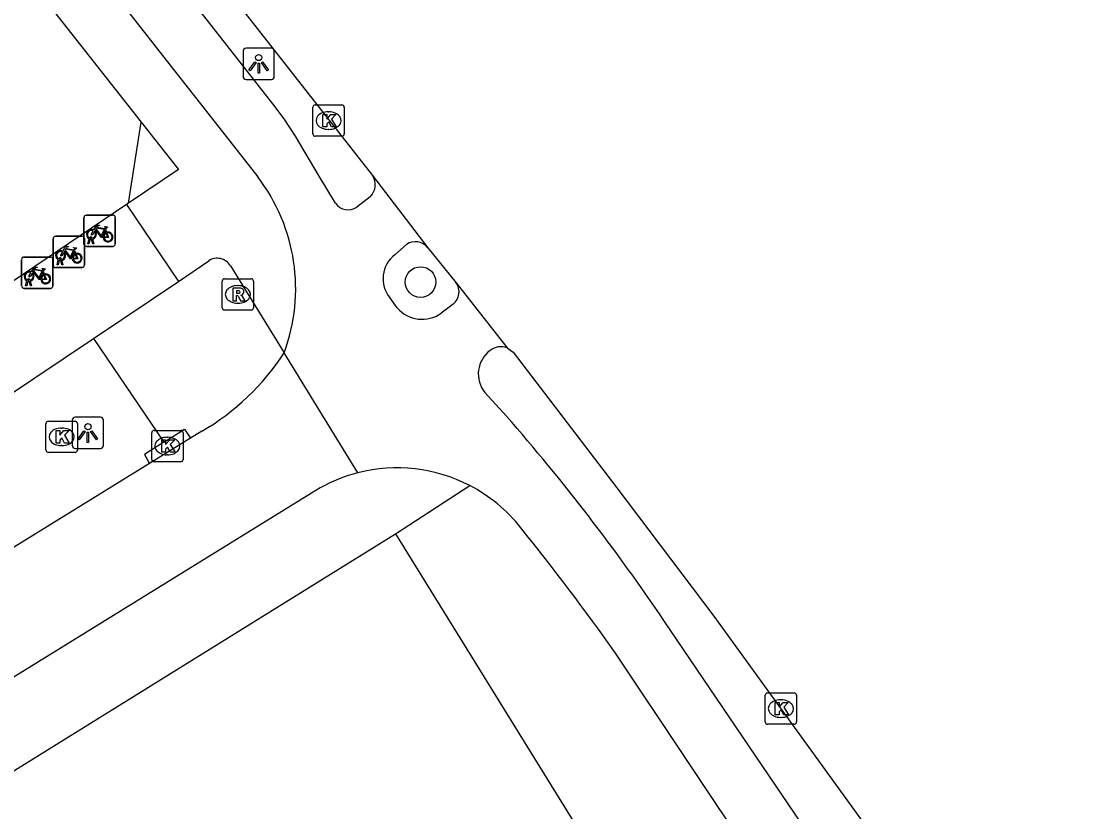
# Model space of a CAD drawing. Extents: x 160664 to 161506, y 382245 to 383288.
# Drawn here: x 161370.33 to 161404.47, y 382945.01 to 382970.26 of the extents above; entities that cross this region are included whole.
import ezdxf

# ---------------------------------------------------------------- set-up
doc = ezdxf.new("R2010")
doc.units = 0
for name, color, linetype in [('IMGEO_Boom', 7, 'Continuous'), ('IMGEO_Fietsenrek', 7, 'Continuous'), ('IMGEO_Fietspad_gesloten', 7, 'Continuous'), ('IMGEO_Groenvoorziening', 7, 'Continuous'), ('IMGEO_Kolk', 7, 'Continuous'), ('IMGEO_Lichtpunt', 7, 'Continuous'), ('IMGEO_Pand', 7, 'Continuous'), ('IMGEO_Rijbaan_lokaal_gesloten', 7, 'Continuous'), ('IMGEO_Rioolput', 7, 'Continuous'), ('IMGEO_Voetpad_open', 7, 'Continuous')]:
    doc.layers.add(name, color=color, linetype=linetype)

msp = doc.modelspace()

# ---------------------------------------------------------------- linework, layer by layer
at = {"layer": 'IMGEO_Boom'}
msp.add_circle((161383.074, 382961.929), 0.489, dxfattribs=at)
at = {"layer": 'IMGEO_Fietsenrek'}
for p, q in [((161372.324, 382963.142), (161372.324, 382963.983)), ((161372.324, 382963.983), (161372.324, 382963.142)), ((161372.399, 382964.067), (161373.24, 382964.067)), ((161373.24, 382964.067), (161372.399, 382964.067)), ((161373.324, 382963.992), (161373.324, 382963.151)), ((161373.324, 382963.151), (161373.324, 382963.992)), ((161371.414, 382963.392), (161372.255, 382963.392)), ((161372.255, 382963.392), (161371.414, 382963.392)), ((161373.011, 382963.616), (161373.047, 382963.521)), ((161371.339, 382962.467), (161371.339, 382963.308)), ((161371.339, 382963.308), (161371.339, 382962.467)), ((161372.339, 382963.317), (161372.339, 382962.476)), ((161372.339, 382962.476), (161372.339, 382963.317)), ((161373.249, 382963.067), (161372.408, 382963.067)), ((161372.408, 382963.067), (161373.249, 382963.067)), ((161372.451, 382963.151), (161372.49, 382963.311)), ((161372.485, 382963.151), (161372.451, 382963.151)), ((161372.52, 382963.299), (161372.485, 382963.151)), ((161372.562, 382963.323), (161372.561, 382963.327)), ((161372.603, 382963.151), (161372.569, 382963.293)), ((161372.593, 382963.334), (161372.594, 382963.327)), ((161372.601, 382963.297), (161372.636, 382963.151)), ((161372.636, 382963.151), (161372.603, 382963.151)), ((161370.409, 382962.728), (161371.25, 382962.728)), ((161371.25, 382962.728), (161370.409, 382962.728)), ((161372.026, 382962.941), (161372.062, 382962.846)), ((161370.334, 382961.803), (161370.334, 382962.644)), ((161370.334, 382962.644), (161370.334, 382961.803)), ((161371.334, 382962.653), (161371.334, 382961.812)), ((161371.334, 382961.812), (161371.334, 382962.653)), ((161372.264, 382962.392), (161371.423, 382962.392)), ((161371.423, 382962.392), (161372.264, 382962.392)), ((161371.466, 382962.476), (161371.505, 382962.636)), ((161371.5, 382962.476), (161371.466, 382962.476)), ((161371.535, 382962.624), (161371.5, 382962.476)), ((161371.577, 382962.648), (161371.576, 382962.652)), ((161371.618, 382962.476), (161371.584, 382962.618)), ((161371.608, 382962.659), (161371.609, 382962.652)), ((161371.616, 382962.622), (161371.651, 382962.476)), ((161371.651, 382962.476), (161371.618, 382962.476)), ((161371.021, 382962.277), (161371.057, 382962.182)), ((161371.259, 382961.728), (161370.418, 382961.728)), ((161370.418, 382961.728), (161371.259, 382961.728)), ((161370.461, 382961.812), (161370.5, 382961.972)), ((161370.495, 382961.812), (161370.461, 382961.812)), ((161370.53, 382961.96), (161370.495, 382961.812)), ((161370.572, 382961.984), (161370.571, 382961.988)), ((161370.613, 382961.812), (161370.579, 382961.954)), ((161370.603, 382961.995), (161370.604, 382961.988)), ((161370.611, 382961.958), (161370.646, 382961.812)), ((161370.646, 382961.812), (161370.613, 382961.812))]:
    msp.add_line(p, q, dxfattribs=at)
for points in [[(161372.637, 382963.593), (161372.732, 382963.757), (161372.818, 382963.743), (161372.82, 382963.734), (161372.764, 382963.723), (161372.737, 382963.678), (161372.993, 382963.637)], [(161372.658, 382963.541), (161372.606, 382963.451), (161372.566, 382963.426), (161372.567, 382963.473), (161372.622, 382963.567)], [(161372.933, 382963.349), (161372.883, 382963.349), (161372.692, 382963.6), (161372.673, 382963.568)], [(161372.98, 382963.612), (161372.723, 382963.653), (161372.706, 382963.624), (161372.873, 382963.404), (161372.98, 382963.612)], [(161373.028, 382963.514), (161372.998, 382963.591), (161372.889, 382963.373), (161372.932, 382963.373)], [(161372.962, 382963.373), (161373.082, 382963.372), (161373.038, 382963.486)], [(161373.058, 382963.493), (161373.113, 382963.348), (161372.963, 382963.348)], [(161372.993, 382963.637), (161373.018, 382963.686), (161373.012, 382963.69), (161372.989, 382963.694), (161372.977, 382963.701), (161372.976, 382963.704), (161372.978, 382963.709), (161373.073, 382963.694), (161373.075, 382963.684), (161373.065, 382963.671), (161373.053, 382963.665), (161373.039, 382963.671), (161373.011, 382963.616)], [(161371.652, 382962.918), (161371.747, 382963.082), (161371.833, 382963.068), (161371.835, 382963.059), (161371.779, 382963.048), (161371.752, 382963.003), (161372.008, 382962.962)], [(161371.673, 382962.866), (161371.621, 382962.776), (161371.581, 382962.751), (161371.582, 382962.798), (161371.637, 382962.892)], [(161371.948, 382962.674), (161371.898, 382962.674), (161371.707, 382962.925), (161371.688, 382962.893)], [(161371.995, 382962.937), (161371.738, 382962.978), (161371.721, 382962.949), (161371.888, 382962.729), (161371.995, 382962.937)], [(161372.043, 382962.839), (161372.013, 382962.916), (161371.904, 382962.698), (161371.947, 382962.698)], [(161371.977, 382962.698), (161372.097, 382962.697), (161372.053, 382962.811)], [(161372.073, 382962.818), (161372.128, 382962.673), (161371.978, 382962.673)], [(161372.008, 382962.962), (161372.033, 382963.011), (161372.027, 382963.015), (161372.004, 382963.019), (161371.992, 382963.026), (161371.991, 382963.029), (161371.993, 382963.034), (161372.088, 382963.019), (161372.09, 382963.009), (161372.08, 382962.996), (161372.068, 382962.99), (161372.054, 382962.996), (161372.026, 382962.941)], [(161370.647, 382962.254), (161370.742, 382962.418), (161370.828, 382962.404), (161370.83, 382962.395), (161370.774, 382962.384), (161370.747, 382962.339), (161371.003, 382962.298)], [(161371.003, 382962.298), (161371.028, 382962.347), (161371.022, 382962.351), (161370.999, 382962.355), (161370.987, 382962.362), (161370.986, 382962.365), (161370.988, 382962.37), (161371.083, 382962.355), (161371.085, 382962.345), (161371.075, 382962.332), (161371.063, 382962.326), (161371.049, 382962.332), (161371.021, 382962.277)], [(161370.668, 382962.202), (161370.616, 382962.112), (161370.576, 382962.087), (161370.577, 382962.134), (161370.632, 382962.228)], [(161370.943, 382962.01), (161370.893, 382962.01), (161370.702, 382962.261), (161370.683, 382962.229)], [(161370.99, 382962.273), (161370.733, 382962.314), (161370.716, 382962.285), (161370.883, 382962.065), (161370.99, 382962.273)], [(161371.038, 382962.175), (161371.008, 382962.252), (161370.899, 382962.034), (161370.942, 382962.034)], [(161370.972, 382962.034), (161371.092, 382962.033), (161371.048, 382962.147)], [(161371.068, 382962.154), (161371.123, 382962.009), (161370.973, 382962.009)]]:
    msp.add_lwpolyline(points, dxfattribs=at)
for centre, radius, start, end in [((161372.402, 382963.989), 0.0779, 92.4484, 184.2845), ((161372.402, 382963.989), 0.0779, 92.4484, 184.2845), ((161373.246, 382963.989), 0.0779, 2.4484, 94.2845), ((161373.246, 382963.989), 0.0779, 2.4484, 94.2845), ((161371.417, 382963.314), 0.0779, 92.4484, 184.2845), ((161371.417, 382963.314), 0.0779, 92.4484, 184.2845), ((161372.261, 382963.314), 0.0779, 2.4484, 94.2845), ((161372.261, 382963.314), 0.0779, 2.4484, 94.2845), ((161372.564, 382963.452), 0.159, 62.6766, 242.1369), ((161372.564, 382963.452), 0.129, 63.3192, 238.903), ((161372.564, 382963.452), 0.129, 283.6043, 43.4302), ((161372.564, 382963.452), 0.159, 283.5766, 46.6042), ((161373.091, 382963.368), 0.159, 113.3408, 178.3217), ((161373.091, 382963.368), 0.159, 187.0065, 105.7708), ((161373.091, 382963.368), 0.129, 113.923, 177.9556), ((161373.091, 382963.368), 0.129, 188.6715, 104.5883), ((161372.402, 382963.145), 0.0779, 182.4484, 274.2845), ((161372.402, 382963.145), 0.0779, 182.4484, 274.2845), ((161372.544, 382963.323), 0.0499, 12.8025, 158.6934), ((161372.564, 382963.452), 0.159, 253.9967, 271.7867), ((161372.544, 382963.323), 0.0174, 12.8025, 163.4502), ((161372.564, 382963.452), 0.129, 253.415, 269.0204), ((161373.246, 382963.145), 0.0779, 272.4484, 4.2845), ((161373.246, 382963.145), 0.0779, 272.4484, 4.2845), ((161370.412, 382962.65), 0.0779, 92.4484, 184.2845), ((161370.412, 382962.65), 0.0779, 92.4484, 184.2845), ((161371.256, 382962.65), 0.0779, 2.4484, 94.2845), ((161371.256, 382962.65), 0.0779, 2.4484, 94.2845), ((161371.579, 382962.777), 0.159, 62.6766, 242.1369), ((161371.579, 382962.777), 0.129, 63.3192, 238.903), ((161371.579, 382962.777), 0.129, 283.6043, 43.4302), ((161371.579, 382962.777), 0.159, 283.5766, 46.6042), ((161372.106, 382962.693), 0.159, 113.3408, 178.3217), ((161372.106, 382962.693), 0.159, 187.0065, 105.7708), ((161372.106, 382962.693), 0.129, 113.923, 177.9556), ((161372.106, 382962.693), 0.129, 188.6715, 104.5883), ((161371.417, 382962.47), 0.0779, 182.4484, 274.2845), ((161371.417, 382962.47), 0.0779, 182.4484, 274.2845), ((161371.559, 382962.648), 0.0499, 12.8025, 158.6934), ((161371.579, 382962.777), 0.159, 253.9967, 271.7867), ((161371.559, 382962.648), 0.0174, 12.8025, 163.4502), ((161371.579, 382962.777), 0.129, 253.415, 269.0204), ((161372.261, 382962.47), 0.0779, 272.4484, 4.2845), ((161372.261, 382962.47), 0.0779, 272.4484, 4.2845), ((161370.574, 382962.113), 0.159, 62.6766, 242.1369), ((161370.574, 382962.113), 0.129, 63.3192, 238.903), ((161370.554, 382961.984), 0.0499, 12.8025, 158.6934), ((161370.574, 382962.113), 0.129, 283.6043, 43.4302), ((161370.574, 382962.113), 0.159, 283.5766, 46.6042), ((161371.101, 382962.029), 0.159, 113.3408, 178.3217), ((161371.101, 382962.029), 0.159, 187.0065, 105.7708), ((161371.101, 382962.029), 0.129, 113.923, 177.9556), ((161371.101, 382962.029), 0.129, 188.6715, 104.5883), ((161370.412, 382961.806), 0.0779, 182.4484, 274.2845), ((161370.412, 382961.806), 0.0779, 182.4484, 274.2845), ((161370.574, 382962.113), 0.159, 253.9967, 271.7867), ((161370.554, 382961.984), 0.0174, 12.8025, 163.4502), ((161370.574, 382962.113), 0.129, 253.415, 269.0204), ((161371.256, 382961.806), 0.0779, 272.4484, 4.2845), ((161371.256, 382961.806), 0.0779, 272.4484, 4.2845)]:
    msp.add_arc(centre, radius, start, end, dxfattribs=at)
at = {"layer": 'IMGEO_Fietspad_gesloten'}
for points in [[(161316.407, 383044.108), (161318.553, 383041.288), (161321.59, 383037.499), (161332.611, 383023.063), (161350.693, 383000), (161374.638, 382969.413), (161377.873, 382965.293)], [(161380.356, 382964.446), (161379.838, 382965.316), (161379.077, 382966.588), (161378.721, 382967.139), (161378.36, 382967.618), (161352.975, 383000), (161334.256, 383023.879), (161320.12, 383042.374), (161319.475, 383043.252)], [(161381.463, 382964.655), (161381.038, 382964.324)], [(161382.25, 382962.801), (161382.62, 382963.132)], [(161382.331, 382961.101), (161382.089, 382961.431)], [(161384.112, 382961.223), (161383.733, 382960.931)], [(161381.075, 382955.836), (161378.72, 382959.67)], [(161385.822, 382957.643), (161385.128, 382958.4)], [(161375.724, 382956.936), (161374.419, 382956.13)], [(161376.087, 382957.16), (161375.724, 382956.936)], [(161374.419, 382956.13), (161361.017, 382947.852)], [(161379.869, 382955.354), (161379.595, 382955.186), (161356.903, 382941.165), (161341.499, 382931.666), (161336.849, 382928.781)], [(161404.473, 382930.821), (161403.86, 382931.648), (161401.543, 382935.139), (161395.665, 382943.997), (161390.847, 382951.113)], [(161397.86, 382937.176), (161393.795, 382943.34), (161389.296, 382950.067)]]:
    msp.add_lwpolyline(points, dxfattribs=at)
for centre, radius, start, end in [((161373.192, 382961.713), 5.894, 339.7227, 37.4096), ((161381.102, 382965.041), 0.528, 313.0734, 34.0246), ((161380.759, 382964.734), 0.495, 215.4971, 304.2187), ((161382.907, 382962.702), 0.517, 38.7954, 123.7372), ((161382.842, 382962.037), 0.966, 127.7576, 218.8373), ((161383.803, 382961.617), 0.501, 308.0444, 35.5081), ((161383.126, 382961.795), 1.055, 221.0924, 305.0802), ((161372.074, 382964.006), 7.936, 300.3799, 326.8801), ((161385.853, 382958.99), 0.935, 126.1985, 219.1319), ((161385.645, 382959.296), 0.565, 70.3439, 127.5352), ((161335.517, 382913.734), 66.772, 34.04183, 41.11655), ((161382.322, 382950.954), 5.039, 62.5614, 104.332), ((161382.337, 382950.928), 5.067, 104.4222, 119.1478), ((161382.329, 382950.964), 5.027, 38.3252, 62.5846), ((161330.973, 382909.288), 71.166, 34.96067, 39.00717)]:
    msp.add_arc(centre, radius, start, end, dxfattribs=at)
at = {"layer": 'IMGEO_Groenvoorziening'}
msp.add_lwpolyline([(161372.626, 382960.125), (161374.874, 382956.81)], dxfattribs=at)
at = {"layer": 'IMGEO_Kolk'}
for p, q in [((161379.635, 382966.661), (161379.635, 382967.513)), ((161379.71, 382967.587), (161380.562, 382967.587)), ((161380.636, 382967.513), (161380.636, 382966.661)), ((161380.123, 382967.367), (161380.148, 382967.367)), ((161380.146, 382966.807), (161380.121, 382966.807)), ((161380.562, 382966.587), (161379.71, 382966.587)), ((161371.112, 382956.558), (161371.112, 382957.41)), ((161371.187, 382957.484), (161372.039, 382957.484)), ((161371.6, 382957.264), (161371.625, 382957.264)), ((161372.113, 382957.41), (161372.113, 382956.558)), ((161374.488, 382956.263), (161374.488, 382957.115)), ((161374.563, 382957.189), (161375.415, 382957.189)), ((161374.976, 382956.969), (161375.001, 382956.969)), ((161375.489, 382957.115), (161375.489, 382956.263)), ((161371.623, 382956.704), (161371.598, 382956.704)), ((161372.039, 382956.484), (161371.187, 382956.484)), ((161374.999, 382956.409), (161374.974, 382956.409)), ((161375.415, 382956.189), (161374.563, 382956.189)), ((161394.08, 382947.874), (161394.08, 382948.726)), ((161394.155, 382948.8), (161395.007, 382948.8)), ((161395.081, 382948.726), (161395.081, 382947.874)), ((161394.568, 382948.58), (161394.593, 382948.58)), ((161394.591, 382948.02), (161394.566, 382948.02)), ((161395.007, 382947.8), (161394.155, 382947.8))]:
    msp.add_line(p, q, dxfattribs=at)
for points in [[(161379.635, 382966.661), (161379.635, 382967.513)], [(161379.71, 382967.587), (161380.562, 382967.587)], [(161380.636, 382967.513), (161380.636, 382966.661)], [(161379.956, 382967.287), (161380.079, 382967.287), (161380.079, 382967.136), (161380.209, 382967.287), (161380.373, 382967.287), (161380.227, 382967.136), (161380.38, 382966.887), (161380.228, 382966.887), (161380.143, 382967.051), (161380.079, 382966.984), (161380.079, 382966.887), (161379.956, 382966.887), (161379.956, 382967.287)], [(161380.562, 382966.587), (161379.71, 382966.587)], [(161371.112, 382956.558), (161371.112, 382957.41)], [(161371.187, 382957.484), (161372.039, 382957.484)], [(161372.113, 382957.41), (161372.113, 382956.558)], [(161371.433, 382957.184), (161371.556, 382957.184), (161371.556, 382957.033), (161371.686, 382957.184), (161371.85, 382957.184), (161371.704, 382957.033), (161371.857, 382956.784), (161371.705, 382956.784), (161371.62, 382956.948), (161371.556, 382956.881), (161371.556, 382956.784), (161371.433, 382956.784), (161371.433, 382957.184)], [(161374.488, 382956.263), (161374.488, 382957.115)], [(161374.563, 382957.189), (161375.415, 382957.189)], [(161375.489, 382957.115), (161375.489, 382956.263)], [(161374.809, 382956.889), (161374.932, 382956.889), (161374.932, 382956.738), (161375.062, 382956.889), (161375.226, 382956.889), (161375.08, 382956.738), (161375.233, 382956.489), (161375.081, 382956.489), (161374.996, 382956.653), (161374.932, 382956.586), (161374.932, 382956.489), (161374.809, 382956.489), (161374.809, 382956.889)], [(161372.039, 382956.484), (161371.187, 382956.484)], [(161375.415, 382956.189), (161374.563, 382956.189)], [(161394.08, 382947.874), (161394.08, 382948.726)], [(161394.155, 382948.8), (161395.007, 382948.8)], [(161395.081, 382948.726), (161395.081, 382947.874)], [(161394.401, 382948.5), (161394.524, 382948.5), (161394.524, 382948.349), (161394.654, 382948.5), (161394.818, 382948.5), (161394.672, 382948.349), (161394.825, 382948.1), (161394.673, 382948.1), (161394.588, 382948.264), (161394.524, 382948.197), (161394.524, 382948.1), (161394.401, 382948.1), (161394.401, 382948.5)], [(161395.007, 382947.8), (161394.155, 382947.8)]]:
    msp.add_lwpolyline(points, dxfattribs=at)
for centre, start, end in [((161379.712, 382967.511), 91.552, 178.448), ((161379.712, 382967.511), 91.552, 178.448), ((161380.56, 382967.511), 1.552, 88.448), ((161380.56, 382967.511), 1.552, 88.448), ((161379.712, 382966.663), 181.552, 268.448), ((161379.712, 382966.663), 181.552, 268.448), ((161380.56, 382966.663), 271.552, 358.448), ((161380.56, 382966.663), 271.552, 358.448), ((161371.189, 382957.408), 91.552, 178.448), ((161371.189, 382957.408), 91.552, 178.448), ((161372.037, 382957.408), 1.552, 88.448), ((161372.037, 382957.408), 1.552, 88.448), ((161374.565, 382957.113), 91.552, 178.448), ((161374.565, 382957.113), 91.552, 178.448), ((161375.413, 382957.113), 1.552, 88.448), ((161375.413, 382957.113), 1.552, 88.448), ((161371.189, 382956.56), 181.552, 268.448), ((161371.189, 382956.56), 181.552, 268.448), ((161372.037, 382956.56), 271.552, 358.448), ((161372.037, 382956.56), 271.552, 358.448), ((161374.565, 382956.265), 181.552, 268.448), ((161374.565, 382956.265), 181.552, 268.448), ((161375.413, 382956.265), 271.552, 358.448), ((161375.413, 382956.265), 271.552, 358.448), ((161394.157, 382948.724), 91.552, 178.448), ((161394.157, 382948.724), 91.552, 178.448), ((161395.005, 382948.724), 1.552, 88.448), ((161395.005, 382948.724), 1.552, 88.448), ((161394.157, 382947.876), 181.552, 268.448), ((161394.157, 382947.876), 181.552, 268.448), ((161395.005, 382947.876), 271.552, 358.448), ((161395.005, 382947.876), 271.552, 358.448)]:
    msp.add_arc(centre, 0.0765, start, end, dxfattribs=at)
for centre, major_axis, ratio, start_param, end_param in [((161380.122, 382967.087), (-0.387, 0.002), 0.722429, 4.712389, 7.853982), ((161380.147, 382967.087), (-0.39, 0.002), 0.717154, 1.570796, 4.712389), ((161371.599, 382956.984), (-0.387, 0.002), 0.722429, 4.712389, 7.853982), ((161371.624, 382956.984), (-0.39, 0.002), 0.717154, 1.570796, 4.712389), ((161374.975, 382956.689), (-0.387, 0.002), 0.722429, 4.712389, 7.853982), ((161375, 382956.689), (-0.39, 0.002), 0.717154, 1.570796, 4.712389), ((161394.567, 382948.3), (-0.387, 0.002), 0.722429, 4.712389, 7.853982), ((161394.592, 382948.3), (-0.39, 0.002), 0.717154, 1.570796, 4.712389)]:
    msp.add_ellipse(centre, major_axis=major_axis, ratio=ratio, start_param=start_param, end_param=end_param, dxfattribs=at)
at = {"layer": 'IMGEO_Lichtpunt'}
for p, q in [((161377.407, 382969.304), (161377.407, 382968.497)), ((161377.407, 382969.304), (161377.407, 382968.497)), ((161378.309, 382969.399), (161377.501, 382969.399)), ((161378.309, 382969.399), (161377.501, 382969.399)), ((161378.403, 382968.497), (161378.403, 382969.304)), ((161378.403, 382968.497), (161378.403, 382969.304)), ((161377.501, 382968.403), (161378.309, 382968.403)), ((161377.501, 382968.403), (161378.309, 382968.403)), ((161372.853, 382957.609), (161372.045, 382957.609)), ((161372.853, 382957.609), (161372.045, 382957.609)), ((161371.951, 382957.514), (161371.951, 382956.707)), ((161371.951, 382957.514), (161371.951, 382956.707)), ((161372.947, 382956.707), (161372.947, 382957.514)), ((161372.947, 382956.707), (161372.947, 382957.514)), ((161372.045, 382956.613), (161372.853, 382956.613)), ((161372.045, 382956.613), (161372.853, 382956.613))]:
    msp.add_line(p, q, dxfattribs=at)
for points in [[(161377.781, 382968.968), (161377.82, 382968.94), (161377.632, 382968.678), (161377.594, 382968.705), (161377.781, 382968.968)], [(161377.883, 382968.92), (161377.93, 382968.92), (161377.93, 382968.598), (161377.883, 382968.598), (161377.883, 382968.92)], [(161377.993, 382968.94), (161378.031, 382968.967), (161378.218, 382968.705), (161378.179, 382968.677), (161377.993, 382968.94)], [(161372.325, 382957.178), (161372.364, 382957.15), (161372.176, 382956.888), (161372.138, 382956.915), (161372.325, 382957.178)], [(161372.427, 382957.13), (161372.474, 382957.13), (161372.474, 382956.808), (161372.427, 382956.808), (161372.427, 382957.13)], [(161372.537, 382957.15), (161372.575, 382957.177), (161372.762, 382956.915), (161372.723, 382956.887), (161372.537, 382957.15)]]:
    msp.add_lwpolyline(points, dxfattribs=at)
for centre in [(161377.906, 382969.102), (161372.45, 382957.312)]:
    msp.add_circle(centre, 0.0994, dxfattribs=at)
for centre, start, end in [((161377.501, 382969.304), 90, 180), ((161377.501, 382969.304), 90, 180), ((161378.309, 382969.304), 0, 90), ((161378.309, 382969.304), 0, 90), ((161377.501, 382968.497), 180, 270), ((161377.501, 382968.497), 180, 270), ((161378.309, 382968.497), 270, 0), ((161378.309, 382968.497), 270, 360), ((161372.045, 382957.514), 90, 180), ((161372.045, 382957.514), 90, 180), ((161372.853, 382957.514), 0, 90), ((161372.853, 382957.514), 0, 90), ((161372.045, 382956.707), 180, 270), ((161372.045, 382956.707), 180, 270), ((161372.853, 382956.707), 270, 0), ((161372.853, 382956.707), 270, 360)]:
    msp.add_arc(centre, 0.0946, start, end, dxfattribs=at)
at = {"layer": 'IMGEO_Pand'}
for points in [[(161354.202, 382992.63), (161360.58, 382984.272), (161374.153, 382967.032)], [(161373.75, 382964.449), (161374.153, 382967.032)], [(161373.75, 382964.449), (161373.688, 382964.407)], [(161373.688, 382964.407), (161345.087, 382945.066)], [(161339.247, 382927.166), (161380.903, 382953.032), (161382.274, 382953.884)], [(161382.274, 382953.884), (161396.328, 382931.159), (161398.767, 382927.214)]]:
    msp.add_lwpolyline(points, dxfattribs=at)
at = {"layer": 'IMGEO_Rijbaan_lokaal_gesloten'}
for points in [[(161320.034, 383043.795), (161335.224, 383024.396), (161354.356, 383000), (161381.54, 382965.336)], [(161381.54, 382965.336), (161383.31, 382963.026)], [(161383.31, 382963.026), (161384.211, 382961.908)], [(161384.211, 382961.908), (161385.835, 382959.828)], [(161385.835, 382959.828), (161386.03, 382959.688), (161389.347, 382955.35), (161392.442, 382951.251), (161399.226, 382941.884), (161402.439, 382937.327), (161403.118, 382936.342), (161403.275, 382936.114)]]:
    msp.add_lwpolyline(points, dxfattribs=at)
at = {"layer": 'IMGEO_Rioolput'}
for p, q in [((161376.813, 382962.034), (161377.665, 382962.034)), ((161376.738, 382961.108), (161376.738, 382961.96)), ((161377.226, 382961.814), (161377.251, 382961.814)), ((161377.739, 382961.96), (161377.739, 382961.108)), ((161377.665, 382961.034), (161376.813, 382961.034)), ((161377.249, 382961.254), (161377.224, 382961.254))]:
    msp.add_line(p, q, dxfattribs=at)
for points in [[(161376.813, 382962.034), (161377.665, 382962.034)], [(161376.738, 382961.108), (161376.738, 382961.96)], [(161377.327, 382961.732), (161377.075, 382961.734), (161377.075, 382961.334)], [(161377.739, 382961.96), (161377.739, 382961.108)], [(161377.075, 382961.334), (161377.199, 382961.334), (161377.199, 382961.496), (161377.21, 382961.496)], [(161377.253, 382961.653), (161377.199, 382961.653), (161377.199, 382961.572)], [(161377.199, 382961.572), (161377.251, 382961.572)], [(161377.257, 382961.467), (161377.328, 382961.334), (161377.468, 382961.334), (161377.403, 382961.46)], [(161377.665, 382961.034), (161376.813, 382961.034)]]:
    msp.add_lwpolyline(points, dxfattribs=at)
for centre, radius, start, end in [((161376.815, 382961.958), 0.0765, 91.552, 178.448), ((161376.815, 382961.958), 0.0765, 91.552, 178.448), ((161377.663, 382961.958), 0.0765, 1.552, 88.448), ((161377.663, 382961.958), 0.0765, 1.552, 88.448), ((161377.326, 382961.622), 0.109, 350.3612, 89.416), ((161377.209, 382961.443), 0.0533, 26.0293, 88.6989), ((161377.235, 382961.761), 0.19, 274.7715, 282.9687), ((161377.259, 382961.557), 0.0964, 77.0061, 93.1865), ((161377.273, 382961.614), 0.0378, 276.6634, 79.6772), ((161377.324, 382961.622), 0.112, 277.5842, 350.9817), ((161377.308, 382961.407), 0.108, 29.5134, 73.7905), ((161376.815, 382961.11), 0.0765, 181.552, 268.448), ((161376.815, 382961.11), 0.0765, 181.552, 268.448), ((161377.663, 382961.11), 0.0765, 271.552, 358.448), ((161377.663, 382961.11), 0.0765, 271.552, 358.448)]:
    msp.add_arc(centre, radius, start, end, dxfattribs=at)
for centre, major_axis, ratio, start_param, end_param in [((161377.225, 382961.534), (-0.387, 0.002), 0.722429, 4.712389, 7.853982), ((161377.25, 382961.534), (-0.39, 0.002), 0.717154, 1.570796, 4.712389)]:
    msp.add_ellipse(centre, major_axis=major_axis, ratio=ratio, start_param=start_param, end_param=end_param, dxfattribs=at)
at = {"layer": 'IMGEO_Voetpad_open'}
for points in [[(161374.153, 382967.032), (161375.34, 382965.524), (161373.75, 382964.449)], [(161373.688, 382964.407), (161375.347, 382961.95)], [(161375.347, 382961.95), (161376.308, 382962.61)], [(161377.001, 382962.447), (161378.72, 382959.67)], [(161372.626, 382960.125), (161375.347, 382961.95)], [(161344.185, 382941.036), (161355.907, 382948.91), (161356.299, 382948.337), (161356.799, 382948.658), (161356.403, 382949.248), (161372.626, 382960.125)], [(161374.874, 382956.81), (161375.538, 382957.228), (161375.724, 382956.936)], [(161374.874, 382956.81), (161374.256, 382956.42), (161374.419, 382956.13)], [(161382.274, 382953.884), (161384.644, 382955.426)]]:
    msp.add_lwpolyline(points, dxfattribs=at)
msp.add_arc((161376.577, 382962.198), 0.492, 30.4529, 123.0752, dxfattribs=at)

doc.saveas('drawing.dxf')
